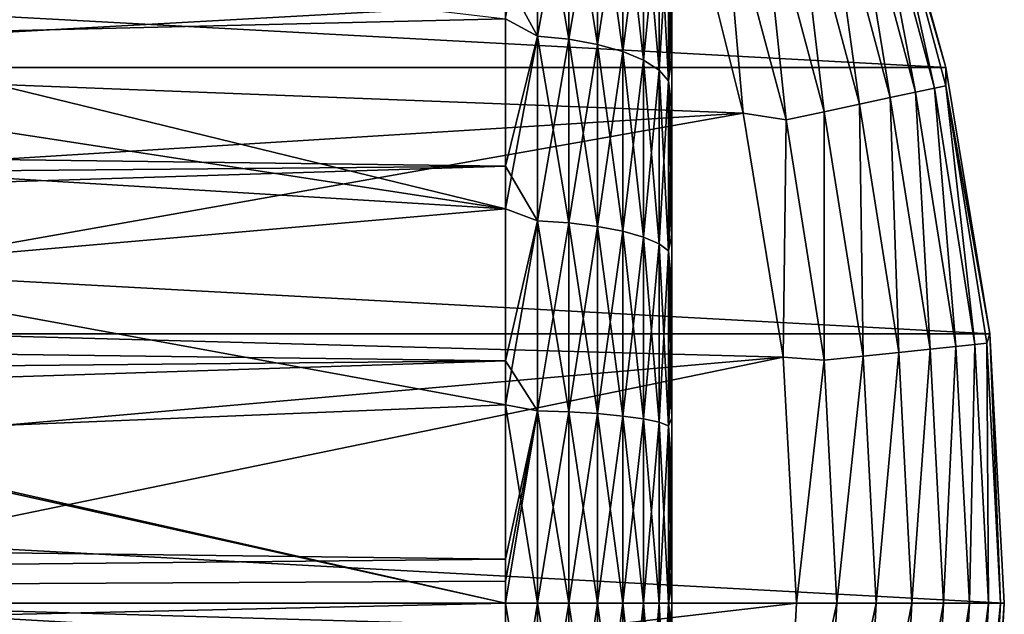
# Model space of a CAD drawing. Header units: metres. Extents: x -139 to 106, y -189 to 40.
# Tile 288 of 291: x 95 to 106, y 0 to 7. Entities that reach past the tile are written whole.
import ezdxf

# ---------------------------------------------------------------- set-up
doc = ezdxf.new("R2010")
doc.units = ezdxf.units.M
doc.layers.add('solid_153_ABGANG1_SW0003', color=7, linetype='CONTINUOUS')

msp = doc.modelspace()

# ---------------------------------------------------------------- linework, layer by layer
at = {"layer": 'solid_153_ABGANG1_SW0003'}
for points in [[(47.201366, 6.449028, -5.962051), (48.0704, 9.579028, -5.962051), (105.798637, 6.449028, -5.962051)], [(48.0704, 9.579028, -5.962051), (104.929604, 9.579028, -5.962051), (105.798637, 6.449028, -5.962051)], [(104.929596, 9.579047, 2.537949), (105.798615, 6.449114, 2.537949), (104.929604, 9.579028, -5.962051)], [(104.986557, 9.255842, 3.022786), (105.798615, 6.449114, 2.537949), (104.929596, 9.579047, 2.537949)], [(105.798615, 6.449114, 2.537949), (105.798637, 6.449028, -5.962051), (104.929604, 9.579028, -5.962051)], [(104.986557, 9.255842, 3.022786), (104.851601, 9.211993, 3.49239), (105.659203, 6.19798, 3.49239)], [(105.798004, 6.227482, 3.022786), (105.798615, 6.449114, 2.537949), (104.986557, 9.255842, 3.022786)], [(105.798004, 6.227482, 3.022786), (104.986557, 9.255842, 3.022786), (105.659203, 6.19798, 3.49239)], [(104.632027, 9.14065, 3.925242), (104.336288, 9.044559, 4.304675), (105.129211, 6.085327, 4.304675)], [(104.851601, 9.211993, 3.49239), (104.632027, 9.14065, 3.925242), (105.433372, 6.149979, 3.925242)], [(105.433372, 6.149979, 3.925242), (104.632027, 9.14065, 3.925242), (105.129211, 6.085327, 4.304675)], [(105.659203, 6.19798, 3.49239), (104.851601, 9.211993, 3.49239), (105.433372, 6.149979, 3.925242)], [(104.336288, 9.044559, 4.304675), (103.975777, 8.927422, 4.616078), (104.75843, 6.006515, 4.616078)], [(105.129211, 6.085327, 4.304675), (104.336288, 9.044559, 4.304675), (104.75843, 6.006515, 4.616078)], [(100.88784, 8.95894, 58.224052), (100.88784, 6.827414, 57.3046), (100.499969, 7.034615, 57.340748)], [(100.88784, 6.827414, 94.82093), (100.88784, 8.95894, 93.901482), (100.499969, 7.530521, 94.590881)], [(101.263527, 6.788588, 57.411274), (100.88784, 6.827414, 57.3046), (100.88784, 8.95894, 58.224052)], [(101.263527, 8.907992, 58.325497), (101.263527, 6.788588, 57.411274), (100.88784, 8.95894, 58.224052)], [(101.263527, 8.907992, 93.800034), (100.88784, 8.95894, 93.901482), (100.88784, 6.827414, 94.82093)], [(101.263527, 6.788588, 94.714256), (101.263527, 8.907992, 93.800034), (100.88784, 6.827414, 94.82093)], [(101.609802, 6.725418, 57.584831), (101.263527, 6.788588, 57.411274), (101.263527, 8.907992, 58.325497)], [(101.609802, 8.8251, 58.490547), (101.609802, 6.725418, 57.584831), (101.263527, 8.907992, 58.325497)], [(101.609802, 8.8251, 93.634987), (101.263527, 8.907992, 93.800034), (101.263527, 6.788588, 94.714256)], [(103.975777, 8.927422, 4.616078), (103.564369, 8.793747, 4.84746), (104.335304, 5.916577, 4.84746)], [(104.75843, 6.006515, 4.616078), (103.975777, 8.927422, 4.616078), (104.335304, 5.916577, 4.84746)], [(101.609802, 6.725418, 94.540703), (101.609802, 8.8251, 93.634987), (101.263527, 6.788588, 94.714256)], [(101.913353, 6.640335, 57.818596), (101.609802, 6.725418, 57.584831), (101.609802, 8.8251, 58.490547)], [(101.913353, 8.713454, 58.712852), (101.913353, 6.640335, 57.818596), (101.609802, 8.8251, 58.490547)], [(101.913353, 8.713454, 93.412682), (101.609802, 8.8251, 93.634987), (101.609802, 6.725418, 94.540703)], [(103.564369, 8.793747, 4.84746), (103.117912, 8.648683, 4.989913), (103.876129, 5.818975, 4.989913)], [(104.335304, 5.916577, 4.84746), (103.564369, 8.793747, 4.84746), (103.876129, 5.818975, 4.989913)], [(101.913353, 6.640335, 94.306938), (101.913353, 8.713454, 93.412682), (101.609802, 6.725418, 94.540703)], [(102.162476, 6.536616, 58.103561), (101.913353, 6.640335, 57.818596), (101.913353, 8.713454, 58.712852)], [(102.162476, 8.577354, 58.983849), (102.162476, 6.536616, 58.103561), (101.913353, 8.713454, 58.712852)], [(102.162476, 8.577354, 93.141685), (101.913353, 8.713454, 93.412682), (101.913353, 6.640335, 94.306938)], [(103.117912, 8.648683, 4.989913), (103.000359, 7.347183, 5.037949), (103.359512, 5.900544, 5.037949)], [(103.876129, 5.818975, 4.989913), (103.117912, 8.648683, 4.989913), (103.359512, 5.900544, 5.037949)], [(102.162476, 6.536616, 94.021973), (102.162476, 8.577354, 93.141685), (101.913353, 6.640335, 94.306938)], [(102.34758, 6.418256, 58.428753), (102.162476, 6.536616, 58.103561), (102.162476, 8.577354, 58.983849)], [(102.34758, 8.422042, 59.293102), (102.34758, 6.418256, 58.428753), (102.162476, 8.577354, 58.983849)], [(102.34758, 8.422042, 92.832428), (102.162476, 8.577354, 93.141685), (102.162476, 6.536616, 94.021973)], [(102.34758, 6.418256, 93.696777), (102.34758, 8.422042, 92.832428), (102.162476, 6.536616, 94.021973)], [(102.46154, 6.28981, 58.781654), (102.34758, 6.418256, 58.428753), (102.34758, 8.422042, 59.293102)], [(102.46154, 8.253495, 59.628704), (102.46154, 6.28981, 58.781654), (102.34758, 8.422042, 59.293102)], [(102.46154, 8.253495, 92.496826), (102.34758, 8.422042, 92.832428), (102.34758, 6.418256, 93.696777)], [(102.46154, 6.28981, 93.34388), (102.46154, 8.253495, 92.496826), (102.34758, 6.418256, 93.696777)], [(102.499969, 6.569297, 59.304363), (102.46154, 6.28981, 58.781654), (102.46154, 8.253495, 59.628704)], [(102.499969, 7.600338, 59.746071), (102.499969, 6.569297, 59.304363), (102.46154, 8.253495, 59.628704)], [(102.499969, 8.032124, 92.171295), (102.46154, 8.253495, 92.496826), (102.46154, 6.28981, 93.34388)], [(100.499969, 7.034615, 57.340748), (91.96579, 6.829482, 57.26495), (91.972397, 8.039206, 57.74963)], [(102.499969, 7.013216, 92.640297), (102.499969, 8.032124, 92.171295), (102.46154, 6.28981, 93.34388)], [(102.499969, 7.013216, 92.640297), (102.499969, 7.600338, 59.746071), (102.499969, 8.032124, 92.171295)], [(103.000359, 7.347183, 5.037949), (86.813583, 7.913912, 5.037949), (87.758324, 6.500015, 5.037949)], [(102.499969, 7.013216, 92.640297), (102.499969, 6.569297, 59.304363), (102.499969, 7.600338, 59.746071)], [(100.499969, 7.530521, 94.590881), (47.66711, 7.094161, 94.762306), (47.66711, 5.95239, 95.156448)], [(100.499969, 5.26206, 95.358116), (100.499969, 7.530521, 94.590881), (47.66711, 5.95239, 95.156448)], [(100.88784, 6.827414, 94.82093), (100.499969, 7.530521, 94.590881), (100.499969, 5.26206, 95.358116)], [(103.359512, 5.900544, 5.037949), (103.000359, 7.347183, 5.037949), (87.758324, 6.500015, 5.037949)], [(100.499969, 7.034615, 57.340748), (100.499969, 4.746532, 56.634174), (91.96579, 6.829482, 57.26495)], [(100.88784, 6.827414, 57.3046), (100.499969, 4.746532, 56.634174), (100.499969, 7.034615, 57.340748)], [(102.499969, 5.967396, 93.044815), (102.499969, 7.013216, 92.640297), (102.46154, 6.28981, 93.34388)], [(102.499969, 5.967396, 93.044815), (102.499969, 6.569297, 59.304363), (102.499969, 7.013216, 92.640297)], [(100.499969, 4.746532, 56.634174), (91.938309, 6.061881, 57.003559), (91.96579, 6.829482, 57.26495)], [(100.88784, 6.827414, 57.3046), (100.88784, 4.603559, 56.638821), (100.499969, 4.746532, 56.634174)], [(100.88784, 4.603559, 95.48671), (100.88784, 6.827414, 94.82093), (100.499969, 5.26206, 95.358116)], [(101.263527, 4.57738, 56.749283), (100.88784, 4.603559, 56.638821), (100.88784, 6.827414, 57.3046)], [(101.263527, 6.788588, 57.411274), (101.263527, 4.57738, 56.749283), (100.88784, 6.827414, 57.3046)], [(101.263527, 6.788588, 94.714256), (100.88784, 6.827414, 94.82093), (100.88784, 4.603559, 95.48671)], [(101.263527, 4.57738, 95.376251), (101.263527, 6.788588, 94.714256), (100.88784, 4.603559, 95.48671)], [(101.609802, 4.534786, 56.929001), (101.263527, 4.57738, 56.749283), (101.263527, 6.788588, 57.411274)], [(101.609802, 6.725418, 57.584831), (101.609802, 4.534786, 56.929001), (101.263527, 6.788588, 57.411274)], [(101.609802, 6.725418, 94.540703), (101.263527, 6.788588, 94.714256), (101.263527, 4.57738, 95.376251)], [(101.609802, 4.534786, 95.196533), (101.609802, 6.725418, 94.540703), (101.263527, 4.57738, 95.376251)], [(101.913353, 4.477417, 57.171059), (101.609802, 4.534786, 56.929001), (101.609802, 6.725418, 57.584831)], [(101.913353, 6.640335, 57.818596), (101.913353, 4.477417, 57.171059), (101.609802, 6.725418, 57.584831)], [(101.913353, 6.640335, 94.306938), (101.609802, 6.725418, 94.540703), (101.609802, 4.534786, 95.196533)], [(101.913353, 4.477417, 94.954475), (101.913353, 6.640335, 94.306938), (101.609802, 4.534786, 95.196533)], [(102.162476, 4.407482, 57.466141), (101.913353, 4.477417, 57.171059), (101.913353, 6.640335, 57.818596)], [(102.162476, 6.536616, 58.103561), (102.162476, 4.407482, 57.466141), (101.913353, 6.640335, 57.818596)], [(102.162476, 6.536616, 94.021973), (101.913353, 6.640335, 94.306938), (101.913353, 4.477417, 94.954475)], [(102.162476, 4.407482, 94.659393), (102.162476, 6.536616, 94.021973), (101.913353, 4.477417, 94.954475)], [(102.34758, 4.327674, 57.802876), (102.162476, 4.407482, 57.466141), (102.162476, 6.536616, 58.103561)], [(102.34758, 6.418256, 58.428753), (102.34758, 4.327674, 57.802876), (102.162476, 6.536616, 58.103561)], [(102.34758, 6.418256, 93.696777), (102.162476, 6.536616, 94.021973), (102.162476, 4.407482, 94.659393)], [(102.499969, 6.569297, 59.304363), (102.499969, 5.513096, 58.927845), (102.46154, 6.28981, 58.781654)], [(102.499969, 5.967396, 93.044815), (102.499969, 5.513096, 58.927845), (102.499969, 6.569297, 59.304363)], [(46.67585, 3.243473, -5.962051), (47.201366, 6.449028, -5.962051), (106.32415, 3.243473, -5.962051)], [(47.201366, 6.449028, -5.962051), (105.798637, 6.449028, -5.962051), (106.32415, 3.243473, -5.962051)], [(103.359512, 5.900544, 5.037949), (87.758324, 6.500015, 5.037949), (88.510429, 4.974898, 5.037949)], [(102.34758, 4.327674, 94.322655), (102.34758, 6.418256, 93.696777), (102.162476, 4.407482, 94.659393)], [(102.46154, 4.241066, 58.168301), (102.34758, 4.327674, 57.802876), (102.34758, 6.418256, 58.428753)], [(102.46154, 6.28981, 58.781654), (102.46154, 4.241066, 58.168301), (102.34758, 6.418256, 58.428753)], [(102.46154, 6.28981, 93.34388), (102.34758, 6.418256, 93.696777), (102.34758, 4.327674, 94.322655)], [(105.798004, 6.227482, 3.022786), (106.324142, 3.243571, 2.537949), (105.798615, 6.449114, 2.537949)], [(105.798615, 6.449114, 2.537949), (106.324142, 3.243571, 2.537949), (105.798637, 6.449028, -5.962051)], [(106.324142, 3.243571, 2.537949), (106.32415, 3.243473, -5.962051), (105.798637, 6.449028, -5.962051)], [(102.46154, 4.241066, 93.95723), (102.46154, 6.28981, 93.34388), (102.34758, 4.327674, 94.322655)], [(102.499969, 4.435659, 58.617863), (102.46154, 4.241066, 58.168301), (102.46154, 6.28981, 58.781654)], [(102.499969, 5.513096, 58.927845), (102.499969, 4.435659, 58.617863), (102.46154, 6.28981, 58.781654)], [(102.499969, 5.967396, 93.044815), (102.46154, 6.28981, 93.34388), (102.46154, 4.241066, 93.95723)], [(105.659203, 6.19798, 3.49239), (105.433372, 6.149979, 3.925242), (105.917725, 3.091927, 3.925242)], [(105.798004, 6.227482, 3.022786), (105.659203, 6.19798, 3.49239), (106.147331, 3.11606, 3.49239)], [(106.147331, 3.11606, 3.49239), (105.659203, 6.19798, 3.49239), (105.917725, 3.091927, 3.925242)], [(106.288452, 3.130893, 3.022786), (106.324142, 3.243571, 2.537949), (105.798004, 6.227482, 3.022786)], [(106.288452, 3.130893, 3.022786), (105.798004, 6.227482, 3.022786), (106.147331, 3.11606, 3.49239)], [(100.499969, 4.746532, 56.634174), (91.89222, 5.27371, 56.770599), (91.938309, 6.061881, 57.003559)], [(105.129211, 6.085327, 4.304675), (104.75843, 6.006515, 4.616078), (105.231483, 3.0198, 4.616078)], [(105.433372, 6.149979, 3.925242), (105.129211, 6.085327, 4.304675), (105.608467, 3.059423, 4.304675)], [(105.608467, 3.059423, 4.304675), (105.129211, 6.085327, 4.304675), (105.231483, 3.0198, 4.616078)], [(105.917725, 3.091927, 3.925242), (105.433372, 6.149979, 3.925242), (105.608467, 3.059423, 4.304675)], [(100.499969, 5.26206, 95.358116), (47.66711, 5.95239, 95.156448), (47.66711, 4.787461, 95.481316)], [(102.499969, 4.89857, 93.383385), (102.499969, 5.967396, 93.044815), (102.46154, 4.241066, 93.95723)], [(102.499969, 4.89857, 93.383385), (102.499969, 5.513096, 58.927845), (102.499969, 5.967396, 93.044815)], [(104.75843, 6.006515, 4.616078), (104.335304, 5.916577, 4.84746), (104.80127, 2.974583, 4.84746)], [(105.231483, 3.0198, 4.616078), (104.75843, 6.006515, 4.616078), (104.80127, 2.974583, 4.84746)], [(103.359512, 5.900544, 5.037949), (88.510429, 4.974898, 5.037949), (89.05703, 3.364659, 5.037949)], [(103.840065, 2.961563, 5.037949), (103.359512, 5.900544, 5.037949), (89.05703, 3.364659, 5.037949)], [(103.876129, 5.818975, 4.989913), (103.359512, 5.900544, 5.037949), (103.840065, 2.961563, 5.037949)], [(104.334404, 2.925514, 4.989913), (103.876129, 5.818975, 4.989913), (103.840065, 2.961563, 5.037949)], [(104.335304, 5.916577, 4.84746), (103.876129, 5.818975, 4.989913), (104.334404, 2.925514, 4.989913)], [(104.80127, 2.974583, 4.84746), (104.335304, 5.916577, 4.84746), (104.334404, 2.925514, 4.989913)], [(102.499969, 4.89857, 93.383385), (102.499969, 4.435659, 58.617863), (102.499969, 5.513096, 58.927845)], [(100.499969, 5.26206, 95.358116), (47.66711, 4.787461, 95.481316), (47.66711, 3.603355, 95.735481)], [(100.499969, 2.918158, 95.848724), (100.499969, 5.26206, 95.358116), (47.66711, 3.603355, 95.735481)], [(100.499969, 4.746532, 56.634174), (91.780693, 3.983992, 56.463593), (91.89222, 5.27371, 56.770599)], [(100.88784, 4.603559, 95.48671), (100.499969, 5.26206, 95.358116), (100.499969, 2.918158, 95.848724)], [(102.499969, 3.810215, 93.654869), (102.499969, 4.89857, 93.383385), (102.46154, 4.241066, 93.95723)], [(102.499969, 3.810215, 93.654869), (102.499969, 4.435659, 58.617863), (102.499969, 4.89857, 93.383385)], [(100.499969, 4.746532, 56.634174), (100.499969, 2.390401, 56.206135), (91.780693, 3.983992, 56.463593)], [(100.88784, 4.603559, 56.638821), (100.499969, 2.390401, 56.206135), (100.499969, 4.746532, 56.634174)], [(100.88784, 4.603559, 56.638821), (100.88784, 2.31745, 56.235718), (100.499969, 2.390401, 56.206135)], [(100.88784, 2.31745, 95.889816), (100.88784, 4.603559, 95.48671), (100.499969, 2.918158, 95.848724)], [(101.263527, 2.304271, 56.348469), (100.88784, 2.31745, 56.235718), (100.88784, 4.603559, 56.638821)], [(101.263527, 4.57738, 56.749283), (101.263527, 2.304271, 56.348469), (100.88784, 4.603559, 56.638821)], [(101.263527, 4.57738, 95.376251), (100.88784, 4.603559, 95.48671), (100.88784, 2.31745, 95.889816)], [(101.263527, 2.304271, 95.777061), (101.263527, 4.57738, 95.376251), (100.88784, 2.31745, 95.889816)], [(101.609802, 2.282829, 56.531921), (101.263527, 2.304271, 56.348469), (101.263527, 4.57738, 56.749283)], [(101.609802, 4.534786, 56.929001), (101.609802, 2.282829, 56.531921), (101.263527, 4.57738, 56.749283)], [(101.609802, 4.534786, 95.196533), (101.263527, 4.57738, 95.376251), (101.263527, 2.304271, 95.777061)], [(101.609802, 2.282829, 95.593613), (101.609802, 4.534786, 95.196533), (101.263527, 2.304271, 95.777061)], [(101.913353, 2.253949, 56.779003), (101.609802, 2.282829, 56.531921), (101.609802, 4.534786, 56.929001)], [(101.913353, 4.477417, 57.171059), (101.913353, 2.253949, 56.779003), (101.609802, 4.534786, 56.929001)], [(101.913353, 4.477417, 94.954475), (101.609802, 4.534786, 95.196533), (101.609802, 2.282829, 95.593613)], [(101.913353, 2.253949, 95.346527), (101.913353, 4.477417, 94.954475), (101.609802, 2.282829, 95.593613)], [(102.162476, 2.218743, 57.080204), (101.913353, 2.253949, 56.779003), (101.913353, 4.477417, 57.171059)], [(102.162476, 4.407482, 57.466141), (102.162476, 2.218743, 57.080204), (101.913353, 4.477417, 57.171059)], [(102.162476, 4.407482, 94.659393), (101.913353, 4.477417, 94.954475), (101.913353, 2.253949, 95.346527)], [(102.162476, 2.218743, 95.045326), (102.162476, 4.407482, 94.659393), (101.913353, 2.253949, 95.346527)], [(102.34758, 2.178568, 57.423931), (102.162476, 2.218743, 57.080204), (102.162476, 4.407482, 57.466141)], [(102.34758, 4.327674, 57.802876), (102.34758, 2.178568, 57.423931), (102.162476, 4.407482, 57.466141)], [(102.34758, 4.327674, 94.322655), (102.162476, 4.407482, 94.659393), (102.162476, 2.218743, 95.045326)], [(102.499969, 4.435659, 58.617863), (102.499969, 3.340462, 58.37545), (102.46154, 4.241066, 58.168301)], [(102.499969, 3.810215, 93.654869), (102.499969, 3.340462, 58.37545), (102.499969, 4.435659, 58.617863)], [(102.34758, 2.178568, 94.701607), (102.34758, 4.327674, 94.322655), (102.162476, 2.218743, 95.045326)], [(102.46154, 2.134969, 57.79694), (102.34758, 2.178568, 57.423931), (102.34758, 4.327674, 57.802876)], [(102.46154, 4.241066, 58.168301), (102.46154, 2.134969, 57.79694), (102.34758, 4.327674, 57.802876)], [(102.46154, 4.241066, 93.95723), (102.34758, 4.327674, 94.322655), (102.34758, 2.178568, 94.701607)], [(102.46154, 2.134969, 94.32859), (102.46154, 4.241066, 93.95723), (102.34758, 2.178568, 94.701607)], [(102.499969, 2.232309, 58.201733), (102.46154, 2.134969, 57.79694), (102.46154, 4.241066, 58.168301)], [(102.499969, 3.340462, 58.37545), (102.499969, 2.232309, 58.201733), (102.46154, 4.241066, 58.168301)], [(102.499969, 3.810215, 93.654869), (102.46154, 4.241066, 93.95723), (102.46154, 2.134969, 94.32859)], [(100.499969, 2.390401, 56.206135), (91.553902, 2.023347, 56.165382), (91.780693, 3.983992, 56.463593)], [(102.499969, 2.707083, 93.858032), (102.499969, 3.810215, 93.654869), (102.46154, 2.134969, 94.32859)], [(102.499969, 2.707083, 93.858032), (102.499969, 3.340462, 58.37545), (102.499969, 3.810215, 93.654869)], [(100.499969, 2.918158, 95.848724), (47.66711, 3.603355, 95.735481), (47.66711, 2.406002, 95.917511)], [(103.840065, 2.961563, 5.037949), (89.05703, 3.364659, 5.037949), (89.388779, 1.696847, 5.037949)], [(102.499969, 2.707083, 93.858032), (102.499969, 2.232309, 58.201733), (102.499969, 3.340462, 58.37545)], [(46.5, 0, -5.962051), (46.67585, 3.243473, -5.962051), (106.5, 0, -5.962051)], [(46.67585, 3.243473, -5.962051), (106.32415, 3.243473, -5.962051), (106.5, 0, -5.962051)], [(106.452538, 0, 3.022786), (106.324142, 3.243571, 2.537949), (106.288452, 3.130893, 3.022786)], [(106.324142, 3.243571, 2.537949), (106.5, 0, 2.537949), (106.32415, 3.243473, -5.962051)], [(106.452538, 0, 3.022786), (106.5, 0, 2.537949), (106.324142, 3.243571, 2.537949)], [(106.5, 0, 2.537949), (106.5, 0, -5.962051), (106.32415, 3.243473, -5.962051)], [(105.917725, 3.091927, 3.925242), (105.608467, 3.059423, 4.304675), (105.768806, 0, 4.304675)], [(106.079765, 0, 3.925242), (105.917725, 3.091927, 3.925242), (105.768806, 0, 4.304675)], [(106.147331, 3.11606, 3.49239), (105.917725, 3.091927, 3.925242), (106.079765, 0, 3.925242)], [(106.310638, 0, 3.49239), (106.147331, 3.11606, 3.49239), (106.079765, 0, 3.925242)], [(106.288452, 3.130893, 3.022786), (106.147331, 3.11606, 3.49239), (106.310638, 0, 3.49239)], [(106.452538, 0, 3.022786), (106.288452, 3.130893, 3.022786), (106.310638, 0, 3.49239)], [(103.840065, 2.961563, 5.037949), (89.388779, 1.696847, 5.037949), (89.5, 0, 5.037949)], [(104, 0, 5.037949), (103.840065, 2.961563, 5.037949), (89.5, 0, 5.037949)], [(104.334404, 2.925514, 4.989913), (103.840065, 2.961563, 5.037949), (104, 0, 5.037949)], [(104.80127, 2.974583, 4.84746), (104.334404, 2.925514, 4.989913), (104.487724, 0, 4.989913)], [(104.957161, 0, 4.84746), (104.80127, 2.974583, 4.84746), (104.487724, 0, 4.989913)], [(105.231483, 3.0198, 4.616078), (104.80127, 2.974583, 4.84746), (104.957161, 0, 4.84746)], [(105.38974, 0, 4.616078), (105.231483, 3.0198, 4.616078), (104.957161, 0, 4.84746)], [(105.608467, 3.059423, 4.304675), (105.231483, 3.0198, 4.616078), (105.38974, 0, 4.616078)], [(105.768806, 0, 4.304675), (105.608467, 3.059423, 4.304675), (105.38974, 0, 4.616078)], [(100.499969, 2.918158, 95.848724), (47.66711, 2.406002, 95.917511), (47.66711, 1.202448, 96.026581)], [(100.499969, 0.532421, 96.055672), (100.499969, 2.918158, 95.848724), (47.66711, 1.202448, 96.026581)], [(100.88784, 2.31745, 95.889816), (100.499969, 2.918158, 95.848724), (100.499969, 0.532421, 96.055672)], [(104.487724, 0, 4.989913), (104.334404, 2.925514, 4.989913), (104, 0, 5.037949)], [(102.499969, 1.594721, 93.991974), (102.499969, 2.707083, 93.858032), (102.46154, 2.134969, 94.32859)], [(102.499969, 1.594721, 93.991974), (102.499969, 2.232309, 58.201733), (102.499969, 2.707083, 93.858032)], [(100.499969, 2.390401, 56.206135), (100.499969, 0, 56.062771), (91.553902, 2.023347, 56.165382)], [(100.88784, 0, 56.100742), (100.499969, 0, 56.062771), (100.499969, 2.390401, 56.206135)], [(100.88784, 2.31745, 56.235718), (100.88784, 0, 56.100742), (100.499969, 2.390401, 56.206135)], [(100.88784, 2.31745, 95.889816), (100.499969, 0.266234, 96.060989), (100.499969, 0, 96.062759)], [(100.88784, 0, 96.024788), (100.88784, 2.31745, 95.889816), (100.499969, 0, 96.062759)], [(100.88784, 2.31745, 95.889816), (100.499969, 0.532421, 96.055672), (100.499969, 0.266234, 96.060989)], [(101.263527, 0, 56.214264), (100.88784, 0, 56.100742), (100.88784, 2.31745, 56.235718)], [(101.263527, 2.304271, 56.348469), (101.263527, 0, 56.214264), (100.88784, 2.31745, 56.235718)], [(101.263527, 2.304271, 95.777061), (100.88784, 2.31745, 95.889816), (100.88784, 0, 96.024788)], [(101.263527, 0, 95.91127), (101.263527, 2.304271, 95.777061), (100.88784, 0, 96.024788)], [(101.609802, 0, 56.39896), (101.263527, 0, 56.214264), (101.263527, 2.304271, 56.348469)], [(101.609802, 2.282829, 56.531921), (101.609802, 0, 56.39896), (101.263527, 2.304271, 56.348469)], [(101.609802, 2.282829, 95.593613), (101.263527, 2.304271, 95.777061), (101.263527, 0, 95.91127)], [(101.609802, 0, 95.72657), (101.609802, 2.282829, 95.593613), (101.263527, 0, 95.91127)], [(101.913353, 0, 56.647724), (101.609802, 0, 56.39896), (101.609802, 2.282829, 56.531921)], [(101.913353, 2.253949, 56.779003), (101.913353, 0, 56.647724), (101.609802, 2.282829, 56.531921)], [(101.913353, 2.253949, 95.346527), (101.609802, 2.282829, 95.593613), (101.609802, 0, 95.72657)], [(101.913353, 0, 95.477806), (101.913353, 2.253949, 95.346527), (101.609802, 0, 95.72657)], [(102.162476, 0, 56.950977), (101.913353, 0, 56.647724), (101.913353, 2.253949, 56.779003)], [(102.162476, 2.218743, 57.080204), (102.162476, 0, 56.950977), (101.913353, 2.253949, 56.779003)], [(102.162476, 2.218743, 95.045326), (101.913353, 2.253949, 95.346527), (101.913353, 0, 95.477806)], [(102.162476, 0, 95.174553), (102.162476, 2.218743, 95.045326), (101.913353, 0, 95.477806)], [(102.34758, 0, 57.297043), (102.162476, 0, 56.950977), (102.162476, 2.218743, 57.080204)], [(102.34758, 2.178568, 57.423931), (102.34758, 0, 57.297043), (102.162476, 2.218743, 57.080204)], [(102.34758, 2.178568, 94.701607), (102.162476, 2.218743, 95.045326), (102.162476, 0, 95.174553)], [(102.34758, 0, 94.828491), (102.34758, 2.178568, 94.701607), (102.162476, 0, 95.174553)], [(102.46154, 0, 57.672592), (102.34758, 0, 57.297043), (102.34758, 2.178568, 57.423931)], [(102.46154, 2.134969, 57.79694), (102.46154, 0, 57.672592), (102.34758, 2.178568, 57.423931)], [(102.46154, 2.134969, 94.32859), (102.34758, 2.178568, 94.701607), (102.34758, 0, 94.828491)], [(102.46154, 0, 94.452942), (102.46154, 2.134969, 94.32859), (102.34758, 0, 94.828491)], [(102.499969, 2.232309, 58.201733), (102.499969, 1.116795, 58.097458), (102.46154, 2.134969, 57.79694)], [(102.499969, 0, 58.062771), (102.46154, 0, 57.672592), (102.46154, 2.134969, 57.79694)], [(102.499969, 1.116795, 58.097458), (102.499969, 0, 58.062771), (102.46154, 2.134969, 57.79694)], [(102.499969, 1.594721, 93.991974), (102.46154, 2.134969, 94.32859), (102.46154, 0, 94.452942)], [(102.499969, 1.594721, 93.991974), (102.499969, 1.116795, 58.097458), (102.499969, 2.232309, 58.201733)], [(100.499969, 0, 56.062771), (91.549904, 1.995411, 56.162563), (91.553902, 2.023347, 56.165382)], [(100.499969, 0, 56.062771), (91.254692, 0, 56.062771), (91.549904, 1.995411, 56.162563)], [(102.499969, 0.479179, 94.056381), (102.499969, 1.594721, 93.991974), (102.46154, 0, 94.452942)], [(102.499969, 0.479179, 94.056381), (102.499969, 1.116795, 58.097458), (102.499969, 1.594721, 93.991974)], [(100.499969, 0.532421, 96.055672), (47.66711, 1.202448, 96.026581), (47.66711, 0, 96.062759)], [(102.499969, 0, 94.062759), (102.499969, 0, 58.062771), (102.499969, 1.116795, 58.097458)], [(102.499969, 0.239611, 94.061165), (102.499969, 1.116795, 58.097458), (102.499969, 0.479179, 94.056381)], [(102.499969, 0, 94.062759), (102.499969, 1.116795, 58.097458), (102.499969, 0.239611, 94.061165)], [(100.499969, 0.266234, 96.060989), (100.499969, 0.532421, 96.055672), (47.66711, 0, 96.062759)], [(102.499969, 0.239611, 94.061165), (102.499969, 0.479179, 94.056381), (102.46154, 0, 94.452942)], [(100.499969, 0.266234, 96.060989), (47.66711, 0, 96.062759), (100.499969, 0, 96.062759)], [(102.499969, 0, 94.062759), (102.499969, 0.239611, 94.061165), (102.46154, 0, 94.452942)], [(106.32415, -3.243473, -5.962051), (46.5, 0, -5.962051), (106.5, 0, -5.962051)], [(106.32415, -3.243473, -5.962051), (46.67585, -3.243473, -5.962051), (46.5, 0, -5.962051)], [(100.499969, 0, 96.062759), (47.66711, 0, 96.062759), (47.66711, -1.202454, 96.026581)], [(100.499969, -2.390401, 95.919395), (100.499969, 0, 96.062759), (47.66711, -1.202454, 96.026581)], [(89.388779, -1.696847, 5.037949), (104, 0, 5.037949), (89.5, 0, 5.037949)], [(89.388779, -1.696847, 5.037949), (103.840065, -2.961596, 5.037949), (104, 0, 5.037949)], [(100.499969, -0.532421, 56.069859), (91.104652, -0.8594, 56.081245), (91.254692, 0, 56.062771)], [(100.499969, -0.266234, 56.064545), (100.499969, -0.532421, 56.069859), (91.254692, 0, 56.062771)], [(100.499969, 0, 56.062771), (100.499969, -0.266234, 56.064545), (91.254692, 0, 56.062771)], [(100.88784, 0, 96.024788), (100.499969, 0, 96.062759), (100.499969, -2.390401, 95.919395)], [(100.88784, -2.31745, 95.889816), (100.88784, 0, 96.024788), (100.499969, -2.390401, 95.919395)], [(100.88784, -2.317449, 56.235718), (100.499969, -0.266234, 56.064545), (100.499969, 0, 56.062771)], [(100.88784, -2.317449, 56.235718), (100.499969, 0, 56.062771), (100.88784, 0, 56.100742)], [(101.263527, -2.304271, 56.348469), (100.88784, 0, 56.100742), (101.263527, 0, 56.214264)], [(101.263527, -2.304271, 56.348469), (100.88784, -2.317449, 56.235718), (100.88784, 0, 56.100742)], [(100.88784, -2.31745, 95.889816), (101.263527, 0, 95.91127), (100.88784, 0, 96.024788)], [(101.263527, -2.304271, 95.777061), (101.263527, 0, 95.91127), (100.88784, -2.31745, 95.889816)], [(101.609802, -2.282829, 56.531921), (101.263527, 0, 56.214264), (101.609802, 0, 56.39896)], [(101.609802, -2.282829, 56.531921), (101.263527, -2.304271, 56.348469), (101.263527, 0, 56.214264)], [(101.263527, -2.304271, 95.777061), (101.609802, 0, 95.72657), (101.263527, 0, 95.91127)], [(101.609802, -2.282829, 95.593613), (101.609802, 0, 95.72657), (101.263527, -2.304271, 95.777061)], [(101.913353, -2.253949, 56.779003), (101.609802, 0, 56.39896), (101.913353, 0, 56.647724)], [(101.913353, -2.253949, 56.779003), (101.609802, -2.282829, 56.531921), (101.609802, 0, 56.39896)], [(101.609802, -2.282829, 95.593613), (101.913353, 0, 95.477806), (101.609802, 0, 95.72657)], [(101.913353, -2.253949, 95.346527), (101.913353, 0, 95.477806), (101.609802, -2.282829, 95.593613)], [(102.162476, -2.218743, 57.080204), (101.913353, 0, 56.647724), (102.162476, 0, 56.950977)], [(102.162476, -2.218743, 57.080204), (101.913353, -2.253949, 56.779003), (101.913353, 0, 56.647724)], [(101.913353, -2.253949, 95.346527), (102.162476, 0, 95.174553), (101.913353, 0, 95.477806)], [(102.162476, -2.218743, 95.045326), (102.162476, 0, 95.174553), (101.913353, -2.253949, 95.346527)], [(102.34758, -2.178568, 57.423931), (102.162476, 0, 56.950977), (102.34758, 0, 57.297043)], [(102.34758, -2.178568, 57.423931), (102.162476, -2.218743, 57.080204), (102.162476, 0, 56.950977)], [(102.162476, -2.218743, 95.045326), (102.34758, 0, 94.828491), (102.162476, 0, 95.174553)], [(102.34758, -2.178568, 94.701607), (102.34758, 0, 94.828491), (102.162476, -2.218743, 95.045326)], [(102.46154, -2.134969, 57.79694), (102.34758, 0, 57.297043), (102.46154, 0, 57.672592)], [(102.46154, -2.134969, 57.79694), (102.34758, -2.178568, 57.423931), (102.34758, 0, 57.297043)], [(102.34758, -2.178568, 94.701607), (102.46154, 0, 94.452942), (102.34758, 0, 94.828491)], [(102.46154, -2.134969, 94.32859), (102.46154, 0, 94.452942), (102.34758, -2.178568, 94.701607)], [(102.499969, -0.239611, 58.064365), (102.46154, 0, 57.672592), (102.499969, 0, 58.062771)], [(102.499969, -1.594721, 58.13356), (102.46154, -2.134969, 57.79694), (102.46154, 0, 57.672592)], [(102.499969, -0.479179, 58.069153), (102.499969, -1.594721, 58.13356), (102.46154, 0, 57.672592)], [(102.499969, -0.239611, 58.064365), (102.499969, -0.479179, 58.069153), (102.46154, 0, 57.672592)], [(102.46154, -2.134969, 94.32859), (102.499969, 0, 94.062759), (102.46154, 0, 94.452942)], [(102.499969, -1.116795, 94.028076), (102.499969, 0, 94.062759), (102.46154, -2.134969, 94.32859)], [(102.499969, -1.116795, 94.028076), (102.499969, 0, 58.062771), (102.499969, 0, 94.062759)], [(102.499969, -0.239611, 58.064365), (102.499969, 0, 58.062771), (102.499969, -1.116795, 94.028076)], [(104.487724, 0, 4.989913), (104, 0, 5.037949), (103.840065, -2.961596, 5.037949)], [(104.334404, -2.925514, 4.989913), (104.487724, 0, 4.989913), (103.840065, -2.961596, 5.037949)], [(104.334404, -2.925514, 4.989913), (104.957161, 0, 4.84746), (104.487724, 0, 4.989913)], [(104.80127, -2.974583, 4.84746), (104.957161, 0, 4.84746), (104.334404, -2.925514, 4.989913)], [(104.80127, -2.974583, 4.84746), (105.38974, 0, 4.616078), (104.957161, 0, 4.84746)], [(105.231483, -3.0198, 4.616078), (105.38974, 0, 4.616078), (104.80127, -2.974583, 4.84746)], [(105.231483, -3.0198, 4.616078), (105.768806, 0, 4.304675), (105.38974, 0, 4.616078)], [(105.608467, -3.059423, 4.304675), (105.768806, 0, 4.304675), (105.231483, -3.0198, 4.616078)], [(105.608467, -3.059423, 4.304675), (106.079765, 0, 3.925242), (105.768806, 0, 4.304675)], [(105.917725, -3.091927, 3.925242), (106.079765, 0, 3.925242), (105.608467, -3.059423, 4.304675)], [(105.917725, -3.091927, 3.925242), (106.310638, 0, 3.49239), (106.079765, 0, 3.925242)], [(106.147331, -3.11606, 3.49239), (106.310638, 0, 3.49239), (105.917725, -3.091927, 3.925242)], [(106.147331, -3.11606, 3.49239), (106.452538, 0, 3.022786), (106.310638, 0, 3.49239)], [(106.288452, -3.130893, 3.022786), (106.452538, 0, 3.022786), (106.147331, -3.11606, 3.49239)], [(106.288452, -3.130893, 3.022786), (106.324142, -3.243571, 2.537949), (106.5, 0, 2.537949)], [(106.288452, -3.130893, 3.022786), (106.5, 0, 2.537949), (106.452538, 0, 3.022786)], [(106.324142, -3.243571, 2.537949), (106.32415, -3.243473, -5.962051), (106.5, 0, -5.962051)], [(106.5, 0, 2.537949), (106.324142, -3.243571, 2.537949), (106.5, 0, -5.962051)]]:
    msp.add_3dface(points, dxfattribs=at)

doc.saveas('drawing.dxf')
